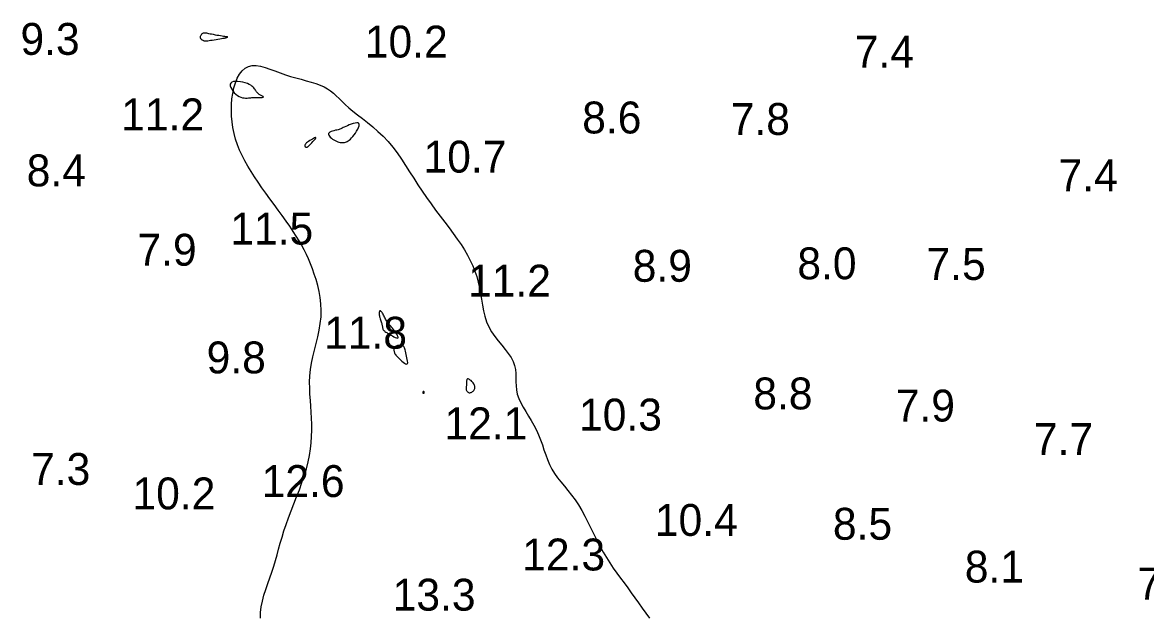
# Model space of a CAD drawing. Extents: x 3040093 to 3056816, y 408076 to 509144.
# Drawn here: x 3043812.5 to 3043988.9, y 436223.3 to 436316.5 of the extents above; entities that cross this region are included whole.
import ezdxf

# ---------------------------------------------------------------- set-up
doc = ezdxf.new("R2010")
doc.units = 0
doc.layers.add('V-CHAN-CONT-EL12-1112', color=7, linetype='Continuous')
doc.layers.add('V-TOPO-SOUN-0810', color=7, linetype='Continuous')

msp = doc.modelspace()

# ---------------------------------------------------------------- linework, layer by layer
at = {"layer": 'V-CHAN-CONT-EL12-1112'}
for points in [[(3043840.48, 436314.26), (3043840.5, 436314.36), (3043840.54, 436314.46), (3043840.59, 436314.55), (3043840.65, 436314.65), (3043840.72, 436314.73), (3043840.79, 436314.8), (3043840.88, 436314.86), (3043840.97, 436314.89), (3043841.06, 436314.91), (3043841.17, 436314.91), (3043841.29, 436314.9), (3043841.42, 436314.88), (3043841.58, 436314.85), (3043841.77, 436314.8), (3043841.98, 436314.76), (3043842.23, 436314.71), (3043842.5, 436314.66), (3043842.78, 436314.6), (3043843.07, 436314.55), (3043843.35, 436314.5), (3043843.62, 436314.45), (3043843.87, 436314.41), (3043844.08, 436314.38), (3043844.26, 436314.36), (3043844.4, 436314.34), (3043844.5, 436314.33), (3043844.58, 436314.32), (3043844.64, 436314.32), (3043844.67, 436314.31), (3043844.69, 436314.3), (3043844.7, 436314.3), (3043844.71, 436314.29), (3043844.71, 436314.27), (3043844.7, 436314.25), (3043844.69, 436314.23), (3043844.68, 436314.21), (3043844.67, 436314.19), (3043844.65, 436314.17), (3043844.64, 436314.15), (3043844.62, 436314.14), (3043844.6, 436314.12), (3043844.56, 436314.11), (3043844.51, 436314.09), (3043844.43, 436314.07), (3043844.33, 436314.05), (3043844.19, 436314.02), (3043844, 436313.99), (3043843.78, 436313.95), (3043843.52, 436313.9), (3043843.23, 436313.85), (3043842.94, 436313.8), (3043842.64, 436313.75), (3043842.34, 436313.71), (3043842.07, 436313.67), (3043841.83, 436313.64), (3043841.62, 436313.61), (3043841.46, 436313.6), (3043841.32, 436313.6), (3043841.21, 436313.6), (3043841.11, 436313.61), (3043841.03, 436313.63), (3043840.96, 436313.65), (3043840.89, 436313.68), (3043840.82, 436313.72), (3043840.75, 436313.76), (3043840.68, 436313.81), (3043840.62, 436313.87), (3043840.56, 436313.93), (3043840.52, 436314), (3043840.49, 436314.08), (3043840.47, 436314.16)], [(3043845.17, 436306.83), (3043845.17, 436306.6), (3043845.25, 436306.33), (3043845.39, 436306.05), (3043845.57, 436305.77), (3043845.8, 436305.49), (3043846.05, 436305.25), (3043846.31, 436305.04), (3043846.57, 436304.89), (3043846.83, 436304.78), (3043847.08, 436304.71), (3043847.32, 436304.68), (3043847.56, 436304.67), (3043847.79, 436304.67), (3043848.01, 436304.69), (3043848.21, 436304.71), (3043848.4, 436304.72), (3043848.57, 436304.73), (3043848.74, 436304.74), (3043848.9, 436304.74), (3043849.05, 436304.74), (3043849.2, 436304.74), (3043849.34, 436304.74), (3043849.49, 436304.74), (3043849.64, 436304.74), (3043849.79, 436304.74), (3043849.93, 436304.75), (3043850.06, 436304.76), (3043850.18, 436304.77), (3043850.27, 436304.78), (3043850.34, 436304.8), (3043850.37, 436304.83), (3043850.37, 436304.85), (3043850.33, 436304.89), (3043850.28, 436304.92), (3043850.2, 436304.97), (3043850.1, 436305.01), (3043850, 436305.06), (3043849.9, 436305.12), (3043849.79, 436305.18), (3043849.7, 436305.24), (3043849.61, 436305.31), (3043849.52, 436305.38), (3043849.44, 436305.46), (3043849.37, 436305.55), (3043849.29, 436305.64), (3043849.21, 436305.75), (3043849.14, 436305.86), (3043849.05, 436305.99), (3043848.96, 436306.12), (3043848.85, 436306.26), (3043848.72, 436306.4), (3043848.56, 436306.54), (3043848.37, 436306.68), (3043848.13, 436306.81), (3043847.85, 436306.93), (3043847.51, 436307.05), (3043847.14, 436307.14), (3043846.75, 436307.22), (3043846.37, 436307.26), (3043846.01, 436307.27), (3043845.69, 436307.24), (3043845.43, 436307.16), (3043845.25, 436307.02)], [(3043860.59, 436298.99), (3043860.63, 436298.85), (3043860.73, 436298.69), (3043860.87, 436298.54), (3043861.04, 436298.39), (3043861.23, 436298.24), (3043861.43, 436298.1), (3043861.64, 436297.98), (3043861.84, 436297.88), (3043862.04, 436297.8), (3043862.23, 436297.75), (3043862.41, 436297.7), (3043862.58, 436297.68), (3043862.75, 436297.67), (3043862.92, 436297.68), (3043863.08, 436297.7), (3043863.23, 436297.73), (3043863.39, 436297.78), (3043863.54, 436297.85), (3043863.69, 436297.95), (3043863.85, 436298.07), (3043864.02, 436298.22), (3043864.19, 436298.41), (3043864.39, 436298.63), (3043864.59, 436298.89), (3043864.8, 436299.18), (3043864.99, 436299.48), (3043865.17, 436299.78), (3043865.3, 436300.06), (3043865.39, 436300.32), (3043865.41, 436300.53), (3043865.36, 436300.67), (3043865.23, 436300.75), (3043865.02, 436300.77), (3043864.77, 436300.74), (3043864.47, 436300.66), (3043864.16, 436300.56), (3043863.85, 436300.45), (3043863.55, 436300.32), (3043863.29, 436300.21), (3043863.07, 436300.1), (3043862.9, 436300.02), (3043862.75, 436299.95), (3043862.62, 436299.88), (3043862.5, 436299.83), (3043862.38, 436299.78), (3043862.24, 436299.74), (3043862.08, 436299.69), (3043861.88, 436299.65), (3043861.66, 436299.6), (3043861.43, 436299.54), (3043861.21, 436299.48), (3043861, 436299.41), (3043860.82, 436299.33), (3043860.68, 436299.23), (3043860.6, 436299.12)], [(3043857.22, 436296.96), (3043857.25, 436296.97), (3043857.28, 436296.99), (3043857.33, 436297.02), (3043857.38, 436297.07), (3043857.46, 436297.14), (3043857.55, 436297.23), (3043857.67, 436297.35), (3043857.81, 436297.49), (3043857.97, 436297.66), (3043858.13, 436297.83), (3043858.29, 436298), (3043858.42, 436298.16), (3043858.53, 436298.29), (3043858.58, 436298.4), (3043858.59, 436298.45), (3043858.52, 436298.46), (3043858.41, 436298.42), (3043858.25, 436298.34), (3043858.06, 436298.24), (3043857.86, 436298.11), (3043857.65, 436297.98), (3043857.46, 436297.85), (3043857.29, 436297.73), (3043857.15, 436297.62), (3043857.05, 436297.53), (3043856.98, 436297.45), (3043856.93, 436297.39), (3043856.9, 436297.33), (3043856.88, 436297.29), (3043856.88, 436297.25), (3043856.87, 436297.22), (3043856.87, 436297.18), (3043856.87, 436297.16), (3043856.88, 436297.13), (3043856.88, 436297.11), (3043856.89, 436297.09), (3043856.9, 436297.07), (3043856.92, 436297.05), (3043856.94, 436297.03), (3043856.96, 436297.02), (3043856.99, 436297), (3043857.02, 436296.99), (3043857.05, 436296.98), (3043857.09, 436296.97), (3043857.12, 436296.97), (3043857.16, 436296.96), (3043857.19, 436296.96)], [(3043869.01, 436269.03), (3043869.03, 436268.92), (3043869.05, 436268.81), (3043869.07, 436268.72), (3043869.08, 436268.63), (3043869.1, 436268.54), (3043869.12, 436268.47), (3043869.14, 436268.4), (3043869.18, 436268.33), (3043869.22, 436268.27), (3043869.28, 436268.2), (3043869.36, 436268.13), (3043869.45, 436268.05), (3043869.58, 436267.97), (3043869.73, 436267.87), (3043869.91, 436267.75), (3043870.12, 436267.62), (3043870.36, 436267.48), (3043870.61, 436267.35), (3043870.85, 436267.22), (3043871.07, 436267.12), (3043871.26, 436267.05), (3043871.41, 436267.02), (3043871.5, 436267.05), (3043871.52, 436267.15), (3043871.48, 436267.29), (3043871.4, 436267.47), (3043871.28, 436267.68), (3043871.13, 436267.91), (3043870.97, 436268.14), (3043870.81, 436268.37), (3043870.65, 436268.57), (3043870.5, 436268.74), (3043870.38, 436268.88), (3043870.27, 436269), (3043870.16, 436269.11), (3043870.07, 436269.21), (3043869.98, 436269.31), (3043869.9, 436269.41), (3043869.81, 436269.53), (3043869.73, 436269.66), (3043869.65, 436269.81), (3043869.56, 436269.97), (3043869.48, 436270.13), (3043869.4, 436270.3), (3043869.31, 436270.46), (3043869.23, 436270.62), (3043869.15, 436270.76), (3043869.07, 436270.9), (3043869, 436271.01), (3043868.93, 436271.11), (3043868.86, 436271.19), (3043868.8, 436271.25), (3043868.74, 436271.28), (3043868.69, 436271.29), (3043868.64, 436271.27), (3043868.61, 436271.22), (3043868.58, 436271.15), (3043868.56, 436271.06), (3043868.55, 436270.95), (3043868.54, 436270.82), (3043868.55, 436270.68), (3043868.57, 436270.53), (3043868.6, 436270.37), (3043868.63, 436270.22), (3043868.68, 436270.05), (3043868.73, 436269.89), (3043868.78, 436269.74), (3043868.84, 436269.58), (3043868.89, 436269.43), (3043868.94, 436269.29), (3043868.98, 436269.16)], [(3043870.93, 436264.76), (3043870.97, 436264.67), (3043871.02, 436264.57), (3043871.09, 436264.47), (3043871.16, 436264.36), (3043871.26, 436264.24), (3043871.38, 436264.11), (3043871.53, 436263.95), (3043871.71, 436263.78), (3043871.9, 436263.59), (3043872.1, 436263.41), (3043872.31, 436263.24), (3043872.5, 436263.1), (3043872.68, 436263), (3043872.83, 436262.95), (3043872.93, 436262.97), (3043873, 436263.05), (3043873.02, 436263.21), (3043873, 436263.41), (3043872.96, 436263.65), (3043872.91, 436263.91), (3043872.84, 436264.19), (3043872.77, 436264.46), (3043872.71, 436264.72), (3043872.65, 436264.95), (3043872.6, 436265.15), (3043872.56, 436265.33), (3043872.52, 436265.48), (3043872.46, 436265.6), (3043872.4, 436265.7), (3043872.31, 436265.78), (3043872.21, 436265.84), (3043872.08, 436265.87), (3043871.93, 436265.89), (3043871.77, 436265.89), (3043871.6, 436265.87), (3043871.44, 436265.84), (3043871.29, 436265.79), (3043871.15, 436265.73), (3043871.03, 436265.66), (3043870.94, 436265.57), (3043870.89, 436265.48), (3043870.85, 436265.38), (3043870.83, 436265.28), (3043870.83, 436265.17), (3043870.85, 436265.06), (3043870.87, 436264.96), (3043870.9, 436264.86)], [(3043882.9, 436258.46), (3043883, 436258.5), (3043883.11, 436258.55), (3043883.21, 436258.62), (3043883.31, 436258.7), (3043883.39, 436258.8), (3043883.46, 436258.9), (3043883.52, 436259.01), (3043883.56, 436259.12), (3043883.58, 436259.24), (3043883.58, 436259.36), (3043883.56, 436259.48), (3043883.52, 436259.6), (3043883.47, 436259.73), (3043883.4, 436259.86), (3043883.31, 436259.98), (3043883.21, 436260.11), (3043883.09, 436260.23), (3043882.96, 436260.34), (3043882.84, 436260.44), (3043882.71, 436260.52), (3043882.6, 436260.57), (3043882.5, 436260.61), (3043882.41, 436260.61), (3043882.35, 436260.58), (3043882.31, 436260.52), (3043882.28, 436260.43), (3043882.27, 436260.32), (3043882.26, 436260.2), (3043882.26, 436260.07), (3043882.26, 436259.94), (3043882.25, 436259.8), (3043882.24, 436259.67), (3043882.23, 436259.55), (3043882.21, 436259.43), (3043882.2, 436259.32), (3043882.19, 436259.21), (3043882.18, 436259.1), (3043882.19, 436259), (3043882.21, 436258.9), (3043882.24, 436258.81), (3043882.29, 436258.72), (3043882.35, 436258.64), (3043882.42, 436258.57), (3043882.5, 436258.52), (3043882.59, 436258.48), (3043882.69, 436258.45), (3043882.79, 436258.45)], [(3043875.47, 436258.36), (3043875.48, 436258.36), (3043875.5, 436258.36), (3043875.51, 436258.36), (3043875.52, 436258.36), (3043875.54, 436258.37), (3043875.55, 436258.38), (3043875.57, 436258.38), (3043875.58, 436258.39), (3043875.59, 436258.41), (3043875.6, 436258.42), (3043875.61, 436258.43), (3043875.62, 436258.45), (3043875.62, 436258.47), (3043875.62, 436258.49), (3043875.62, 436258.52), (3043875.61, 436258.54), (3043875.6, 436258.57), (3043875.59, 436258.59), (3043875.57, 436258.62), (3043875.55, 436258.64), (3043875.54, 436258.66), (3043875.52, 436258.67), (3043875.5, 436258.67), (3043875.48, 436258.66), (3043875.46, 436258.65), (3043875.45, 436258.63), (3043875.43, 436258.61), (3043875.42, 436258.58), (3043875.41, 436258.55), (3043875.4, 436258.53), (3043875.39, 436258.5), (3043875.39, 436258.48), (3043875.39, 436258.46), (3043875.39, 436258.44), (3043875.39, 436258.43), (3043875.39, 436258.42), (3043875.4, 436258.41), (3043875.4, 436258.4), (3043875.41, 436258.39), (3043875.41, 436258.38), (3043875.42, 436258.38), (3043875.42, 436258.37), (3043875.43, 436258.37), (3043875.43, 436258.36), (3043875.44, 436258.36), (3043875.45, 436258.36), (3043875.46, 436258.36)]]:
    msp.add_lwpolyline(points, close=True, dxfattribs=at)
msp.add_lwpolyline([(3043849.93, 436223.07), (3043849.92, 436223.97), (3043850.02, 436224.87), (3043850.2, 436225.78), (3043850.44, 436226.69), (3043850.73, 436227.6), (3043851.05, 436228.51), (3043851.38, 436229.42), (3043851.69, 436230.32), (3043851.98, 436231.22), (3043852.25, 436232.12), (3043852.5, 436233.02), (3043852.75, 436233.93), (3043853.01, 436234.86), (3043853.29, 436235.81), (3043853.59, 436236.79), (3043853.93, 436237.79), (3043854.31, 436238.84), (3043854.72, 436239.92), (3043855.15, 436241.01), (3043855.58, 436242.12), (3043856.01, 436243.24), (3043856.41, 436244.35), (3043856.78, 436245.45), (3043857.11, 436246.53), (3043857.38, 436247.59), (3043857.59, 436248.61), (3043857.75, 436249.62), (3043857.87, 436250.61), (3043857.94, 436251.59), (3043857.98, 436252.55), (3043857.97, 436253.5), (3043857.94, 436254.44), (3043857.88, 436255.38), (3043857.81, 436256.32), (3043857.74, 436257.25), (3043857.67, 436258.2), (3043857.63, 436259.15), (3043857.62, 436260.1), (3043857.66, 436261.08), (3043857.76, 436262.07), (3043857.93, 436263.07), (3043858.14, 436264.09), (3043858.39, 436265.12), (3043858.65, 436266.17), (3043858.9, 436267.21), (3043859.13, 436268.26), (3043859.3, 436269.3), (3043859.41, 436270.33), (3043859.44, 436271.36), (3043859.39, 436272.37), (3043859.28, 436273.36), (3043859.11, 436274.33), (3043858.89, 436275.28), (3043858.64, 436276.18), (3043858.36, 436277.05), (3043858.06, 436277.88), (3043857.76, 436278.67), (3043857.44, 436279.42), (3043857.12, 436280.14), (3043856.77, 436280.85), (3043856.39, 436281.56), (3043855.98, 436282.27), (3043855.53, 436283), (3043855.04, 436283.75), (3043854.5, 436284.55), (3043853.93, 436285.37), (3043853.32, 436286.22), (3043852.69, 436287.09), (3043852.05, 436287.97), (3043851.4, 436288.85), (3043850.77, 436289.73), (3043850.14, 436290.6), (3043849.54, 436291.46), (3043848.97, 436292.3), (3043848.42, 436293.14), (3043847.91, 436293.97), (3043847.44, 436294.81), (3043847.01, 436295.65), (3043846.62, 436296.49), (3043846.28, 436297.35), (3043845.99, 436298.23), (3043845.75, 436299.12), (3043845.57, 436300.02), (3043845.44, 436300.93), (3043845.35, 436301.84), (3043845.33, 436302.74), (3043845.35, 436303.64), (3043845.43, 436304.53), (3043845.56, 436305.4), (3043845.74, 436306.24), (3043845.98, 436307.03), (3043846.27, 436307.76), (3043846.62, 436308.4), (3043847.03, 436308.93), (3043847.5, 436309.35), (3043848.02, 436309.63), (3043848.6, 436309.76), (3043849.23, 436309.76), (3043849.91, 436309.65), (3043850.63, 436309.46), (3043851.39, 436309.21), (3043852.18, 436308.92), (3043852.98, 436308.62), (3043853.81, 436308.33), (3043854.64, 436308.06), (3043855.48, 436307.82), (3043856.3, 436307.6), (3043857.1, 436307.38), (3043857.88, 436307.17), (3043858.6, 436306.94), (3043859.28, 436306.69), (3043859.89, 436306.42), (3043860.43, 436306.12), (3043860.92, 436305.78), (3043861.37, 436305.41), (3043861.81, 436305.01), (3043862.25, 436304.58), (3043862.71, 436304.12), (3043863.22, 436303.63), (3043863.79, 436303.12), (3043864.43, 436302.59), (3043865.15, 436302.03), (3043865.91, 436301.43), (3043866.71, 436300.81), (3043867.53, 436300.14), (3043868.35, 436299.42), (3043869.15, 436298.66), (3043869.93, 436297.85), (3043870.66, 436296.97), (3043871.36, 436296.05), (3043872.03, 436295.1), (3043872.68, 436294.11), (3043873.32, 436293.1), (3043873.96, 436292.08), (3043874.61, 436291.05), (3043875.28, 436290.04), (3043875.97, 436289.04), (3043876.68, 436288.06), (3043877.4, 436287.09), (3043878.12, 436286.14), (3043878.83, 436285.21), (3043879.52, 436284.3), (3043880.18, 436283.41), (3043880.81, 436282.54), (3043881.39, 436281.68), (3043881.92, 436280.84), (3043882.41, 436280.01), (3043882.85, 436279.19), (3043883.24, 436278.36), (3043883.58, 436277.52), (3043883.87, 436276.67), (3043884.11, 436275.81), (3043884.31, 436274.92), (3043884.47, 436274.02), (3043884.61, 436273.11), (3043884.76, 436272.2), (3043884.93, 436271.3), (3043885.15, 436270.43), (3043885.41, 436269.58), (3043885.76, 436268.77), (3043886.19, 436267.99), (3043886.69, 436267.27), (3043887.23, 436266.57), (3043887.78, 436265.9), (3043888.32, 436265.25), (3043888.82, 436264.61), (3043889.25, 436263.98), (3043889.58, 436263.36), (3043889.8, 436262.73), (3043889.92, 436262.1), (3043889.98, 436261.47), (3043890, 436260.83), (3043890.01, 436260.18), (3043890.03, 436259.54), (3043890.1, 436258.88), (3043890.23, 436258.22), (3043890.46, 436257.55), (3043890.77, 436256.88), (3043891.14, 436256.19), (3043891.56, 436255.5), (3043891.99, 436254.79), (3043892.43, 436254.07), (3043892.85, 436253.34), (3043893.24, 436252.59), (3043893.58, 436251.82), (3043893.88, 436251.04), (3043894.16, 436250.26), (3043894.42, 436249.48), (3043894.69, 436248.71), (3043894.98, 436247.95), (3043895.3, 436247.2), (3043895.66, 436246.48), (3043896.09, 436245.79), (3043896.56, 436245.12), (3043897.07, 436244.45), (3043897.62, 436243.79), (3043898.17, 436243.1), (3043898.73, 436242.39), (3043899.29, 436241.65), (3043899.83, 436240.85), (3043900.35, 436240), (3043900.84, 436239.11), (3043901.31, 436238.17), (3043901.78, 436237.22), (3043902.25, 436236.26), (3043902.72, 436235.31), (3043903.19, 436234.37), (3043903.69, 436233.46), (3043904.21, 436232.59), (3043904.74, 436231.75), (3043905.29, 436230.94), (3043905.85, 436230.16), (3043906.42, 436229.38), (3043906.99, 436228.61), (3043907.56, 436227.85), (3043908.13, 436227.07), (3043908.69, 436226.28), (3043909.24, 436225.48), (3043909.81, 436224.68), (3043910.39, 436223.88), (3043911, 436223.08)], dxfattribs=at)

# ---------------------------------------------------------------- texts
at = {"layer": 'V-TOPO-SOUN-0810'}
for s, p in [('9.3', (3043812.22, 436311.44)), ('10.2 ', (3043866.29, 436311.02)), ('7.4', (3043943.22, 436309.44)), ('11.2 ', (3043828.04, 436299.6)), ('8.6', (3043900.42, 436299.11)), ('7.8', (3043923.74, 436298.88)), ('10.7 ', (3043875.51, 436292.97)), ('8.4', (3043813.2, 436290.81)), ('7.4', (3043975.21, 436290.05)), ('11.5 ', (3043845.17, 436281.69)), ('7.9', (3043830.59, 436278.37)), ('8.0', (3043934.2, 436276.24)), ('7.5', (3043954.48, 436276.14)), ('8.9', (3043908.35, 436275.85)), ('11.2 ', (3043882.5, 436273.52)), ('11.8 ', (3043859.9, 436265.35)), ('9.8', (3043841.45, 436261.48)), ('8.8', (3043927.28, 436255.83)), ('7.9', (3043949.65, 436253.93)), ('10.3 ', (3043899.92, 436252.52)), ('12.1 ', (3043878.79, 436251.14)), ('7.7', (3043971.34, 436248.68)), ('7.3', (3043813.89, 436243.99)), ('12.6 ', (3043850.09, 436242.09)), ('10.2 ', (3043829.81, 436240.15)), ('10.4 ', (3043911.83, 436235.99)), ('8.5', (3043939.78, 436235.39)), ('12.3 ', (3043891, 436230.57)), ('8.1', (3043960.49, 436228.67)), ('7.8', (3043987.61, 436226.01)), ('13.3 ', (3043870.66, 436224.27))]:
    msp.add_text(s, height=5, dxfattribs=at).set_placement(p)

doc.saveas('drawing.dxf')
